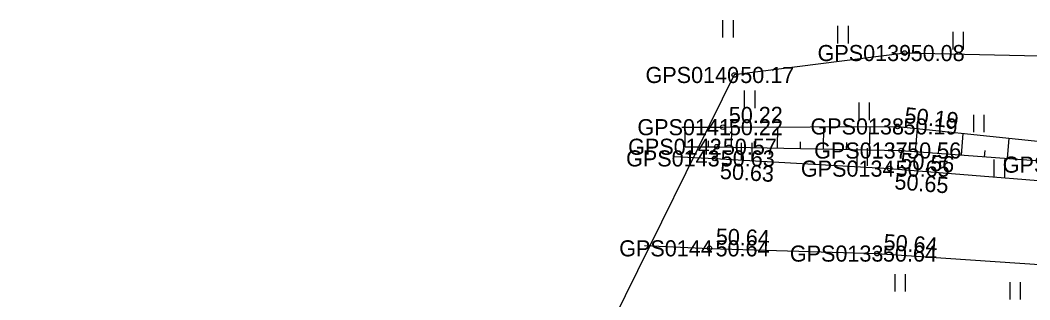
# Model space of a CAD drawing. Extents: x 551623 to 559850, y 6561220 to 6567135.
# Drawn here: x 555955.52 to 555999.34, y 6565365.09 to 6565377.25 of the extents above; entities that cross this region are included whole.
import ezdxf

# ---------------------------------------------------------------- set-up
doc = ezdxf.new("R2010")
doc.units = 0
for name, color, linetype in [('HALJASTUS', 7, 'Continuous'), ('KORGUS-EH2000', 7, 'Continuous'), ('MOOTKORG-EH2000', 7, 'Continuous'), ('MOOTMPUNKT', 7, 'Continuous'), ('MOOTNR', 7, 'Continuous'), ('MOOTPIIR', 7, 'Continuous'), ('RELJEEF', 7, 'Continuous'), ('TEE', 7, 'Continuous')]:
    doc.layers.add(name, color=color, linetype=linetype)

msp = doc.modelspace()

# ---------------------------------------------------------------- linework, layer by layer
at = {"layer": 'HALJASTUS'}
for p, q in [((555986.003, 6565377.251), (555986.003, 6565376.49)), ((555986.458, 6565377.251), (555986.458, 6565376.49)), ((555990.996, 6565376.997), (555990.996, 6565376.235)), ((555991.451, 6565376.997), (555991.451, 6565376.235)), ((555995.99, 6565376.743), (555995.99, 6565375.981)), ((555996.445, 6565376.743), (555996.445, 6565375.981)), ((555986.943, 6565374.191), (555986.943, 6565373.43)), ((555987.398, 6565374.191), (555987.398, 6565373.43)), ((555991.915, 6565373.666), (555991.915, 6565372.905)), ((555992.37, 6565373.666), (555992.37, 6565372.905)), ((555996.887, 6565373.141), (555996.887, 6565372.38)), ((555997.342, 6565373.141), (555997.342, 6565372.38)), ((555986.817, 6565371.923), (555986.817, 6565371.162)), ((555987.272, 6565371.923), (555987.272, 6565371.162)), ((555991.828, 6565371.684), (555991.828, 6565370.923)), ((555992.283, 6565371.684), (555992.283, 6565370.923)), ((555997.778, 6565371.191), (555997.778, 6565370.43)), ((555998.233, 6565371.191), (555998.233, 6565370.43)), ((555993.479, 6565366.212), (555993.479, 6565365.451)), ((555993.934, 6565366.212), (555993.934, 6565365.451)), ((555998.467, 6565365.866), (555998.467, 6565365.105)), ((555998.922, 6565365.866), (555998.922, 6565365.105))]:
    msp.add_line(p, q, dxfattribs=at)
at = {"layer": 'KORGUS-EH2000'}
for centre in [(555993.907, 6565375.821), (555986.511, 6565374.867), (555986.017, 6565372.597), (555993.596, 6565372.63), (555993.758, 6565371.584), (555985.666, 6565371.24), (555993.254, 6565370.796), (555985.438, 6565367.33), (555992.704, 6565367.102)]:
    msp.add_circle(centre, 0.1, dxfattribs=at)
at = {"layer": 'MOOTMPUNKT'}
for centre in [(555993.907, 6565375.821), (555986.511, 6565374.867), (555986.017, 6565372.597), (555993.596, 6565372.63), (555985.756, 6565371.747), (555993.758, 6565371.584), (555985.666, 6565371.24), (555993.254, 6565370.796), (555985.438, 6565367.33), (555992.704, 6565367.102)]:
    msp.add_circle(centre, 0.1, dxfattribs=at)
at = {"layer": 'MOOTPIIR'}
msp.add_lwpolyline([(556057.929, 6565353.821), (556039.198, 6565356.19), (556028.747, 6565357.937), (556026.171, 6565358.357), (556019.769, 6565359.212), (556019.902, 6565364.745), (556021.558, 6565374.265), (556015.152, 6565374.331), (556012.73, 6565375.394), (555993.907, 6565375.821), (555986.511, 6565374.867), (555981.259, 6565364.203), (555966.865, 6565362.926), (555942.733, 6565362.646), (555918.997, 6565362.459), (555899.983, 6565361.794), (555880.558, 6565361.528), (555870.644, 6565361.764), (555852.219, 6565361.421)], dxfattribs=at)
at = {"layer": 'RELJEEF'}
for p, q in [((555984.387, 6565371.747), (555984.387, 6565372.597)), ((555986.387, 6565371.734), (555986.404, 6565372.599)), ((555988.386, 6565371.693), (555988.405, 6565372.607)), ((555990.386, 6565371.652), (555990.405, 6565372.616)), ((555992.385, 6565371.612), (555992.406, 6565372.625)), ((555994.383, 6565371.537), (555994.459, 6565372.539)), ((555996.378, 6565371.387), (555996.448, 6565372.33)), ((555985.387, 6565371.747), (555985.387, 6565372.002)), ((555987.386, 6565371.713), (555987.392, 6565371.98)), ((555989.386, 6565371.673), (555989.392, 6565371.954)), ((555991.385, 6565371.632), (555991.392, 6565371.929)), ((555993.385, 6565371.591), (555993.391, 6565371.903)), ((555998.372, 6565371.237), (555998.438, 6565372.121)), ((555995.38, 6565371.462), (555995.402, 6565371.754)), ((555997.375, 6565371.312), (555997.395, 6565371.586))]:
    msp.add_line(p, q, dxfattribs=at)
for points in [[(555984.24, 6565372.597), (555986.017, 6565372.597), (555993.596, 6565372.63), (556004.104, 6565371.524)], [(555984.387, 6565371.747), (555985.756, 6565371.747), (555993.758, 6565371.584), (556001.941, 6565370.969), (556004.104, 6565371.524)]]:
    msp.add_lwpolyline(points, dxfattribs=at)
at = {"layer": 'TEE'}
for points in [[(555983.901, 6565371.328), (555985.666, 6565371.24), (555993.254, 6565370.796), (556003.644, 6565369.967), (556008.279, 6565369.595), (556020.39, 6565367.994)], [(555982.622, 6565367.458), (555985.438, 6565367.33), (555992.704, 6565367.102), (556008.109, 6565366.058), (556019.902, 6565364.745)]]:
    msp.add_lwpolyline(points, dxfattribs=at)

# ---------------------------------------------------------------- texts
at = {"layer": 'KORGUS-EH2000'}
for s, p in [(' 50.08', (555993.907, 6565375.471)), (' 50.17', (555986.511, 6565374.517))]:
    msp.add_text(s, height=0.7, dxfattribs=at).set_placement(p)
for s, rotation, p in [(' 50.22', 0.2502, (555986.016, 6565372.772)), (' 50.19', 353.9936, (555993.615, 6565372.804)), (' 50.56', 355.704, (555993.439, 6565370.816)), (' 50.63', 356.6498, (555985.615, 6565370.366)), (' 50.65', 355.4392, (555993.185, 6565369.924)), (' 50.64', 358.2053, (555985.443, 6565367.505)), (' 50.64', 356.1239, (555992.716, 6565367.276))]:
    msp.add_text(s, height=0.7, rotation=rotation, dxfattribs=at).set_placement(p)
at = {"layer": 'MOOTKORG-EH2000'}
for s, p in [(' 50.08', (555993.907, 6565375.471)), (' 50.17', (555986.511, 6565374.517)), (' 50.22', (555986.017, 6565372.247)), (' 50.19', (555993.596, 6565372.28)), (' 50.57', (555985.756, 6565371.397)), (' 50.56', (555993.758, 6565371.234)), (' 50.63', (555985.666, 6565370.89)), (' 50.65', (555993.254, 6565370.446)), (' 50.64', (555985.438, 6565366.98)), (' 50.64', (555992.704, 6565366.752))]:
    msp.add_text(s, height=0.7, dxfattribs=at).set_placement(p)
at = {"layer": 'MOOTNR'}
for s, p in [('GPS0139 ', (555990.128, 6565375.471)), ('GPS0140 ', (555982.661, 6565374.517)), ('GPS0141 ', (555982.307, 6565372.247)), ('GPS0138 ', (555989.817, 6565372.28)), ('GPS0142 ', (555981.906, 6565371.397)), ('GPS0137 ', (555989.978, 6565371.234)), ('GPS0143 ', (555981.817, 6565370.89)), ('GPS0134 ', (555989.405, 6565370.446)), ('GPS0136 ', (555998.161, 6565370.619)), ('GPS0144 ', (555981.518, 6565366.98)), ('GPS0133 ', (555988.925, 6565366.752))]:
    msp.add_text(s, height=0.7, dxfattribs=at).set_placement(p)

doc.saveas('drawing.dxf')
